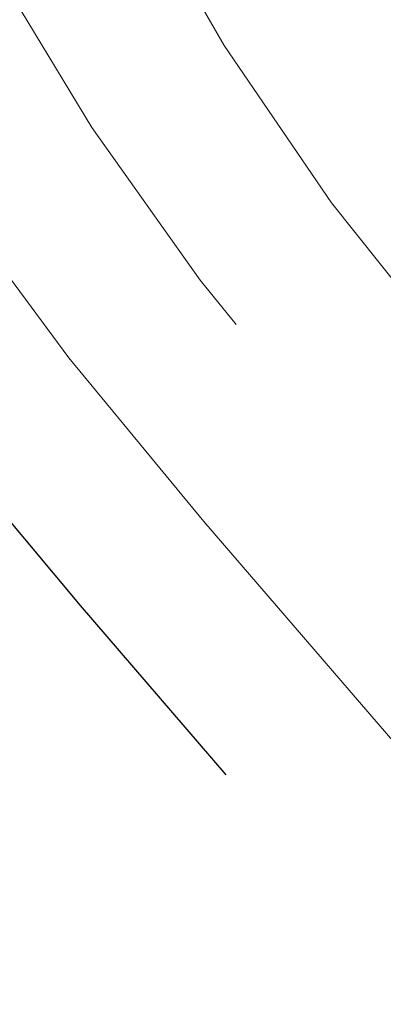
# Model space of a CAD drawing. Extents: x 1926935 to 1928139, y 199322 to 200300.
# Tile 619 of 656: x 1927650.72 to 1927653.98, y 199819.32 to 199828.16. Entities that reach past the tile are written whole.
import ezdxf

# ---------------------------------------------------------------- set-up
doc = ezdxf.new("R2010")
doc.units = 0
doc.header["$MEASUREMENT"] = 0
for name, pattern in [('DGN Style 2', [14.030763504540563, 8.418458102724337, -5.612305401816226]), ('DGN Style 3', [19.64306890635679, 14.03076350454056, -5.612305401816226]), ('ohelecex', [0])]:
    doc.linetypes.add(name, pattern=pattern)
for name, color, linetype, lineweight in [('DT_X_Contour_Major', 132, 'DGN Style 3', 30), ('DT_X_Contour_Minor', 136, 'DGN Style 3', 0), ('DT_X_Terrain_Ground_Line', 92, 'DGN Style 3', 13), ('SV_X_Toe_of_Slope', 193, 'DGN Style 2', 0), ('UT_X_Overhead_Electric', 1, 'ohelecex', 0)]:
    doc.layers.add(name, color=color, linetype=linetype, lineweight=lineweight)

# ---------------------------------------------------------------- blocks, each defined once
blk = doc.blocks.new('*U2117', base_point=(1927600.1255, 199832.7095, 682.6088333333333))
at = {"layer": 'DT_X_Contour_Major', "elevation": 674.9999999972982, "flags": 128}
blk.add_lwpolyline([(1927569.229914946, 200050.5620337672), (1927570.342016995, 200037.4947933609), (1927570.553734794, 200034.8726905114), (1927570.712273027, 200032.6066278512), (1927570.817631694, 200030.6966053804), (1927570.869810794, 200029.1426230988), (1927570.989227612, 200022.7214662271), (1927572.923686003, 200018.4394540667), (1927573.319185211, 200017.5603118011), (1927573.676629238, 200016.7580330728), (1927573.996018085, 200016.0326178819), (1927574.277351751, 200015.3840662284), (1927574.976834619, 200013.7570798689), (1927575.307300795, 200012.9829101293), (1927575.774087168, 200011.8806406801), (1927577.116620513, 200008.6918026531), (1927579.270185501, 200003.5650860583), (1927580.042411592, 200001.7527393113), (1927580.743916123, 200000.1607365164), (1927581.374699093, 199998.7890776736), (1927581.934760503, 199997.6377627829), (1927583.333962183, 199994.8613816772), (1927583.852580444, 199993.7949769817), (1927584.359033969, 199992.6780487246), (1927584.853322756, 199991.510596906), (1927585.335446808, 199990.2926215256), (1927586.604891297, 199986.9773224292), (1927587.137455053, 199985.6499987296), (1927587.783062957, 199984.154501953), (1927588.541715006, 199982.4908320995), (1927589.413411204, 199980.658989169), (1927591.888659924, 199975.5498439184), (1927592.734868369, 199973.7876295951), (1927593.417057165, 199972.3328455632), (1927593.935226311, 199971.1854918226), (1927594.289375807, 199970.3455683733), (1927595.015081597, 199968.5156795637), (1927595.426512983, 199967.5935077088), (1927596.116527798, 199966.1994087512), (1927597.085126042, 199964.3333826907), (1927598.332307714, 199961.9954295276), (1927603.260114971, 199952.8454055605), (1927604.178802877, 199951.1345008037), (1927604.785633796, 199949.9989373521), (1927605.080607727, 199949.4387152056), (1927605.45139556, 199948.7119112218), (1927605.722758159, 199948.1843376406), (1927606.258755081, 199947.146719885), (1927607.059386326, 199945.5990579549), (1927608.124651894, 199943.5413518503), (1927611.318205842, 199937.3740766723), (1927612.372834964, 199935.3226287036), (1927613.141556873, 199933.7937411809), (1927613.624371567, 199932.7874141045), (1927613.821279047, 199932.3036474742), (1927613.965156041, 199931.7103503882), (1927614.088666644, 199931.2769451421), (1927614.351290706, 199930.4217022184), (1927614.753028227, 199929.1446216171), (1927615.293879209, 199927.4457033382), (1927616.921633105, 199922.3528043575), (1927617.555814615, 199920.3211645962), (1927618.237543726, 199918.0459195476), (1927618.966820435, 199915.527069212), (1927619.743644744, 199912.764613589), (1927621.878573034, 199905.0732582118), (1927622.581651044, 199902.5397031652), (1927623.089688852, 199900.7075545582), (1927623.402686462, 199899.576812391), (1927623.520643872, 199899.1474766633), (1927623.575143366, 199898.937789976), (1927623.601827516, 199898.8485539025), (1927623.641005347, 199898.7381106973), (1927623.692676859, 199898.6064603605), (1927623.756842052, 199898.453602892), (1927624.085431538, 199897.6907847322), (1927623.669170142, 199895.8404625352), (1927623.540053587, 199895.1354383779), (1927623.331101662, 199893.8133611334), (1927623.042314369, 199891.8742308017), (1927622.673691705, 199889.3180473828), (1927620.76717008, 199875.9494008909), (1927622.56122017, 199874.4307875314), (1927622.906094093, 199874.0836357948), (1927623.171837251, 199873.6930148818), (1927623.358449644, 199873.2589247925), (1927623.465931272, 199872.7813655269), (1927623.647041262, 199871.4499152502), (1927623.782466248, 199870.9084898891), (1927624.052908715, 199870.2828015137), (1927624.458368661, 199869.5728501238), (1927624.998846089, 199868.7786357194), (1927626.620142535, 199866.5483799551), (1927627.282179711, 199865.5637646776), (1927628.052318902, 199864.2826106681), (1927628.930560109, 199862.7049179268), (1927629.916903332, 199860.8306864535), (1927632.691287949, 199855.4373508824), (1927633.820983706, 199853.2804031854), (1927635.129282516, 199850.854561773), (1927636.61618438, 199848.1598266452), (1927638.281689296, 199845.1961978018), (1927642.961173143, 199836.934662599), (1927644.533201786, 199834.1388412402), (1927645.739674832, 199831.9475285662), (1927646.58059228, 199830.3607245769), (1927647.055954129, 199829.3784292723), (1927647.836178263, 199827.5649867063), (1927648.269683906, 199826.7635857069), (1927648.985032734, 199825.7194646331), (1927649.982224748, 199824.432623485), (1927651.261259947, 199822.9030622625), (1927655.04781139, 199818.50060557), (1927656.308943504, 199817.0159738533), (1927657.252426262, 199815.8639212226), (1927657.878259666, 199815.0444476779), (1927658.186443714, 199814.5575532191), (1927658.584735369, 199813.7026067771), (1927659.060116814, 199813.0382105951), (1927660.187542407, 199811.6862318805), (1927661.967012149, 199809.6466706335), (1927664.398526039, 199806.919526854), (1927671.751955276, 199798.7303667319), (1927674.184568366, 199796.0172568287), (1927675.967335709, 199794.0197972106), (1927677.100257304, 199792.7379878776), (1927677.583333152, 199792.1718288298), (1927678.005074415, 199791.6162717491), (1927678.389911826, 199791.2246787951), (1927679.228118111, 199790.4665677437), (1927680.519693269, 199789.341938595), (1927682.264637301, 199787.8507913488), (1927687.522313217, 199783.3857078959), (1927689.276566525, 199781.8977326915), (1927690.596069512, 199780.782619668), (1927691.480822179, 199780.0403688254), (1927691.930824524, 199779.6709801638), (1927692.551163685, 199779.1830933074), (1927693.143455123, 199778.8499426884), (1927694.455075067, 199778.2164059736), (1927696.486023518, 199777.2824831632), (1927699.236300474, 199776.0481742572), (1927707.529477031, 199772.3561690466), (1927710.322240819, 199771.1248713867), (1927712.480649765, 199770.1999823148), (1927714.004703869, 199769.581501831), (1927714.894403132, 199769.2694299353), (1927716.421128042, 199768.8457829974), (1927717.258606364, 199768.631040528), (1927718.625997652, 199768.3045483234), (1927720.523301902, 199767.8663063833), (1927722.950519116, 199767.3163147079), (1927730.129648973, 199765.7006705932), (1927732.62332296, 199765.1897961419), (1927734.719997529, 199764.8689058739), (1927736.41967268, 199764.7379997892), (1927737.722348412, 199764.7970778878), (1927740.666817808, 199765.2079317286), (1927741.956141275, 199765.3710320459), (1927743.615759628, 199765.5521926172), (1927745.645672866, 199765.7514134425), (1927748.04588099, 199765.9686945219), (1927754.940162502, 199766.5721910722), (1927757.422731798, 199766.8222463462), (1927759.699728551, 199767.1197897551), (1927761.771152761, 199767.4648212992), (1927763.637004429, 199767.8573409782), (1927768.338512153, 199768.9673776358), (1927770.000967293, 199769.3419158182), (1927771.46220192, 199769.633002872), (1927772.722216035, 199769.8406387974), (1927773.781009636, 199769.9648235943), (1927776.336165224, 199770.1847148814), (1927777.276375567, 199770.2887970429), (1927778.180639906, 199770.4361250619), (1927779.04895824, 199770.6266989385), (1927779.88133057, 199770.8605186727), (1927783.681860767, 199772.0525844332), (1927787.975212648, 199774.6278997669), (1927788.830607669, 199775.2581823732), (1927789.556784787, 199776.0453236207), (1927790.153743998, 199776.9893235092), (1927790.621485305, 199778.0901820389), (1927791.696504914, 199781.2349496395), (1927792.145004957, 199782.3968850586), (1927792.684240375, 199783.5241156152), (1927793.31421117, 199784.6166413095), (1927794.034917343, 199785.6744621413), (1927796.07778097, 199788.4490445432), (1927796.813441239, 199789.4776149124), (1927797.488274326, 199790.4823892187), (1927798.10228023, 199791.4633674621), (1927798.65545895, 199792.4205496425), (1927800.049499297, 199794.9413073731), (1927800.625443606, 199795.8978988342), (1927801.307746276, 199796.8771049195), (1927802.096407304, 199797.878925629), (1927802.991426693, 199798.9033609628), (1927805.519956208, 199801.6653413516), (1927806.42479828, 199802.6729366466), (1927807.242927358, 199803.6242372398), (1927807.974343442, 199804.5192431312), (1927808.619046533, 199805.3579543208), (1927811.42533064, 199809.1405855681)], dxfattribs=at)
at = {"layer": 'DT_X_Contour_Minor', "flags": 128}
for points, elevation in [([(1927559.943566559, 200058.3725074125), (1927562.923848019, 200047.9721980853), (1927563.500070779, 200045.8174546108), (1927563.951475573, 200043.810499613), (1927564.278062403, 200041.951333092), (1927564.479831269, 200040.2399550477), (1927564.851457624, 200035.8733315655), (1927564.975265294, 200034.3401012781), (1927565.067968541, 200033.0153780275), (1927565.129567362, 200031.8991618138), (1927565.160061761, 200030.9914526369), (1927565.22979196, 200027.2419928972), (1927568.434246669, 200020.14878578), (1927569.089396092, 200018.6924755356), (1927569.681506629, 200017.3634907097), (1927570.210578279, 200016.1618313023), (1927570.676611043, 200015.0874973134), (1927571.835313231, 200012.3923739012), (1927572.289893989, 200011.3309657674), (1927572.784609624, 200010.1680839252), (1927573.319460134, 200008.9037283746), (1927573.89444552, 200007.5378991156), (1927575.48125305, 200003.7603894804), (1927576.093882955, 200002.3384241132), (1927576.741667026, 200000.9056602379), (1927577.42460526, 199999.4620978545), (1927578.142697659, 199998.007736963), (1927580.104482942, 199994.1150432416), (1927580.786964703, 199992.736498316), (1927581.363071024, 199991.5203838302), (1927581.832801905, 199990.4666997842), (1927582.196157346, 199989.575446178), (1927583.023271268, 199987.4153438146), (1927583.44454224, 199986.3972058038), (1927584.088019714, 199984.9628685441), (1927584.953703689, 199983.1123320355), (1927586.041594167, 199980.8455962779), (1927589.238910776, 199974.2460352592), (1927590.303045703, 199972.0426924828), (1927591.097463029, 199970.3823349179), (1927591.622162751, 199969.2649625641), (1927591.877144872, 199968.6905754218), (1927592.197473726, 199967.8828566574), (1927592.501498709, 199967.2485445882), (1927593.173327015, 199965.951397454), (1927594.212958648, 199963.9914152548), (1927595.620393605, 199961.3685979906), (1927602.871034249, 199947.9057370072), (1927603.088089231, 199947.5009044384), (1927603.143366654, 199947.3925517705), (1927603.204524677, 199947.2739196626), (1927603.34654068, 199946.9992878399), (1927603.569414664, 199946.5686563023), (1927603.873146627, 199945.9820250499), (1927605.479231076, 199942.8804132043), (1927599.801988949, 199943.4717036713), (1927598.708482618, 199943.5857608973), (1927597.861067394, 199943.6745223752), (1927597.259743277, 199943.737988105), (1927596.904510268, 199943.7761580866), (1927595.820968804, 199943.8952612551), (1927595.896069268, 199943.5040191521), (1927595.92221309, 199943.3916258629), (1927595.968458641, 199943.2221211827), (1927596.034805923, 199942.9955051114), (1927596.121254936, 199942.711777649), (1927596.378587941, 199941.8790225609), (1927596.548306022, 199941.2891452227), (1927596.864460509, 199940.1440795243), (1927597.327051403, 199938.4438254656), (1927597.936078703, 199936.1883830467), (1927599.755400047, 199929.4336187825), (1927600.383814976, 199927.1409493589), (1927600.904568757, 199925.3290142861), (1927601.317661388, 199923.9978135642), (1927601.62309287, 199923.1473471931), (1927602.294028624, 199921.5204160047), (1927602.583643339, 199920.891724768), (1927602.94928567, 199920.2258494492), (1927603.390955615, 199919.5227900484), (1927603.908653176, 199918.7825465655), (1927605.390550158, 199916.7589851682), (1927605.971469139, 199915.8341677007), (1927606.602803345, 199914.5773863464), (1927607.284552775, 199912.9886411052), (1927608.01671743, 199911.067931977), (1927611.551121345, 199901.3300403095), (1927612.056520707, 199901.1950685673), (1927612.155690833, 199901.144065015), (1927612.236601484, 199901.0488993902), (1927612.299252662, 199900.9095716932), (1927612.343644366, 199900.7260819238), (1927612.437676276, 199900.177893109), (1927612.564360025, 199899.6652326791), (1927612.87388734, 199898.5383930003), (1927613.366258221, 199896.7973740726), (1927614.041472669, 199894.4421758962), (1927616.085835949, 199887.3427417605), (1927616.738733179, 199884.8876576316), (1927617.164152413, 199882.8469808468), (1927617.362093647, 199881.2207114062), (1927617.332556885, 199880.0088493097), (1927616.663936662, 199875.3204433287), (1927620.169213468, 199872.3533242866), (1927620.831511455, 199871.7598007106), (1927621.316143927, 199871.250852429), (1927621.623110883, 199870.8264794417), (1927621.752412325, 199870.4866817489), (1927621.860328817, 199869.6933216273), (1927622.015026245, 199869.2689086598), (1927622.398181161, 199868.5906898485), (1927623.009793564, 199867.6586651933), (1927623.849863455, 199866.4728346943), (1927626.394659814, 199862.9722122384), (1927627.318077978, 199861.651709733), (1927628.1797352, 199860.315669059), (1927628.97963148, 199858.9640902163), (1927629.717766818, 199857.5969732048), (1927631.603779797, 199853.9306102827), (1927632.46642862, 199852.2971594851), (1927633.639865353, 199850.1465792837), (1927635.124089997, 199847.4788696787), (1927636.919102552, 199844.29403067), (1927642.120186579, 199835.1116207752), (1927643.847391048, 199832.0507656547), (1927645.128191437, 199829.7550077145), (1927645.962587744, 199828.2243469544), (1927646.350579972, 199827.4587833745), (1927646.790020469, 199826.4374100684), (1927647.123630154, 199825.8820436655), (1927647.794878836, 199824.9819744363), (1927648.803766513, 199823.7372023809), (1927650.150293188, 199822.1477274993), (1927654.191216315, 199817.4495240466), (1927655.524541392, 199815.8920477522), (1927656.493824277, 199814.7432714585), (1927657.09906497, 199814.0031951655), (1927657.340263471, 199813.6718188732), (1927657.498069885, 199813.3330820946), (1927657.913879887, 199812.8165316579), (1927659.042955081, 199811.5209329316), (1927660.885295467, 199809.4462859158), (1927663.440901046, 199806.5925906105), (1927671.206869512, 199797.9440054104), (1927673.764234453, 199795.094126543), (1927675.611852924, 199793.0309288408), (1927676.749724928, 199791.7544123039), (1927677.177850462, 199791.2645769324), (1927677.373189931, 199791.0072574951), (1927677.696082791, 199790.7030410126), (1927678.51825677, 199789.9833811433), (1927679.839711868, 199788.8482778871), (1927681.660448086, 199787.297731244), (1927687.181452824, 199782.6090156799), (1927689.00714595, 199781.0594308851), (1927690.343471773, 199779.9272131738), (1927691.190430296, 199779.212362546), (1927691.548021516, 199778.9148790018), (1927691.849108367, 199778.6780789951), (1927692.355134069, 199778.4190852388), (1927693.647396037, 199777.8197039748), (1927695.72589427, 199776.8799352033), (1927698.59062877, 199775.5997789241), (1927707.278235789, 199771.7321788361), (1927710.181724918, 199770.4484523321), (1927712.376487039, 199769.497972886), (1927713.862522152, 199768.8807404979), (1927714.639830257, 199768.5967551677), (1927715.767682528, 199768.2837903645), (1927716.491992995, 199768.1013793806), (1927717.819035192, 199767.7888700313), (1927719.74880912, 199767.3462623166), (1927722.281314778, 199766.7735562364), (1927729.838305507, 199765.0728755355), (1927732.432115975, 199764.5307706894), (1927734.54580433, 199764.1799666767), (1927736.179370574, 199764.0204634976), (1927737.332814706, 199764.0522611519), (1927739.768502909, 199764.3921226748), (1927740.924778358, 199764.5348957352), (1927742.566838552, 199764.7083187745), (1927744.694683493, 199764.9123917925), (1927747.308313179, 199765.1471147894), (1927754.925705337, 199765.8139094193), (1927757.615219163, 199766.0775743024), (1927759.970716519, 199766.368472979), (1927761.992197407, 199766.6866054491), (1927763.679661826, 199767.0319717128), (1927767.734211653, 199767.9892601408), (1927769.244097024, 199768.3188166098), (1927770.732840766, 199768.589519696), (1927772.200442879, 199768.8013693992), (1927773.646903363, 199768.9543657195), (1927777.475942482, 199769.2838847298), (1927778.884898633, 199769.4398574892), (1927780.239987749, 199769.6606365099), (1927781.54120983, 199769.9462217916), (1927782.788564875, 199770.2966133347), (1927788.483865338, 199772.0829884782), (1927791.034785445, 199773.6131271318), (1927791.571911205, 199774.0721190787), (1927792.090037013, 199774.7933212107), (1927792.589162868, 199775.776733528), (1927793.06928877, 199777.0223560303), (1927794.324291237, 199780.6936296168), (1927794.792713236, 199781.9751724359), (1927795.256727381, 199783.066345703), (1927795.716333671, 199783.9671494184), (1927796.171532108, 199784.6775835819), (1927797.379517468, 199786.3182486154), (1927797.853930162, 199786.9977112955), (1927798.371179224, 199787.8056005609), (1927798.931264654, 199788.7419164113), (1927799.534186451, 199789.806658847), (1927801.199093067, 199792.8172074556), (1927801.886945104, 199793.9596675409), (1927802.701821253, 199795.1291363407), (1927803.643721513, 199796.3256138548), (1927804.712645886, 199797.5491000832), (1927807.732476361, 199800.8477416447), (1927808.813131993, 199802.0511157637), (1927809.790226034, 199803.1872569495), (1927810.663758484, 199804.2561652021), (1927811.433729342, 199805.2578405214), (1927814.785282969, 199809.775448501)], 673.9999999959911), ([(1927575.379897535, 200044.4352482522), (1927576.16893011, 200035.1640861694), (1927576.321403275, 200033.1821846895), (1927576.440665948, 200031.2098354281), (1927576.526718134, 200029.2470383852), (1927576.579559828, 200027.2937935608), (1927576.748663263, 200018.2009395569), (1927577.54897433, 200016.4281480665), (1927577.781457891, 200015.9034044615), (1927578.118356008, 200015.1217858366), (1927578.763564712, 200013.5931974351), (1927583.059117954, 200003.3697826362), (1927583.990940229, 200001.1670545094), (1927584.74616522, 199999.4158127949), (1927585.324792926, 199998.1160574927), (1927585.726823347, 199997.2677886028), (1927586.563441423, 199995.6077201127), (1927586.918196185, 199994.8534556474), (1927587.354996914, 199993.835713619), (1927587.873843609, 199992.5544940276), (1927588.474736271, 199991.0097968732), (1927590.186511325, 199986.5393010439), (1927590.830367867, 199984.9027916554), (1927591.4781062, 199983.3461353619), (1927592.129726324, 199981.8693321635), (1927592.78522824, 199980.4723820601), (1927594.538409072, 199976.8536525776), (1927595.166691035, 199975.5325667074), (1927595.736651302, 199974.2833562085), (1927596.248289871, 199973.106021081), (1927596.701606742, 199972.0005613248), (1927597.832689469, 199969.1485024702), (1927598.351527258, 199967.9384708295), (1927599.05972858, 199966.4474200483), (1927599.957293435, 199964.6753501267), (1927601.044221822, 199962.6222610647), (1927604.195182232, 199956.772664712), (1927605.261261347, 199954.7902070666), (1927606.096278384, 199953.2300313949), (1927606.700233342, 199952.092137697), (1927607.073126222, 199951.3765259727), (1927607.759424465, 199950.0312706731), (1927608.117693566, 199949.3328643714), (1927608.677777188, 199948.2465869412), (1927609.439675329, 199946.7724383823), (1927610.403387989, 199944.9104186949), (1927613.242374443, 199939.4278713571), (1927614.193393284, 199937.5485967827), (1927614.917209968, 199936.0226835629), (1927615.413824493, 199934.8501316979), (1927615.68323686, 199934.0309411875), (1927616.09873363, 199932.3175816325), (1927616.304194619, 199931.5391044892), (1927616.60895501, 199930.4886927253), (1927617.013014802, 199929.1663463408), (1927617.516373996, 199927.5720653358), (1927618.991064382, 199922.9580698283), (1927619.565611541, 199921.1174724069), (1927620.183235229, 199919.056176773), (1927620.843935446, 199916.7741829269), (1927621.547712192, 199914.2714908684), (1927623.481885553, 199907.3033810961), (1927624.131308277, 199904.9601344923), (1927624.628946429, 199903.1564770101), (1927624.974800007, 199901.8924086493), (1927625.168869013, 199901.1679294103), (1927625.484006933, 199899.9554369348), (1927625.638305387, 199899.4394381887), (1927625.864847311, 199898.800811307), (1927626.163632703, 199898.0395562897), (1927626.534661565, 199897.1556731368), (1927628.434697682, 199892.7447527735), (1927626.027707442, 199882.0454481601), (1927625.574039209, 199880.022797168), (1927625.244601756, 199878.5402604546), (1927625.039395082, 199877.5978380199), (1927624.958419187, 199877.1955298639), (1927624.870403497, 199876.5783584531), (1927624.953226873, 199876.5082507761), (1927624.980676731, 199876.4074708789), (1927625.027530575, 199876.1351773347), (1927625.093788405, 199875.6913701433), (1927625.17945022, 199875.0760493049), (1927625.433753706, 199873.206508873), (1927625.54990625, 199872.5480711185), (1927625.707636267, 199871.9749131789), (1927625.906943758, 199871.4870350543), (1927626.147828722, 199871.0844367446), (1927626.845625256, 199870.1245476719), (1927627.246281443, 199869.4758196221), (1927627.924902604, 199868.2495522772), (1927628.881488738, 199866.4457456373), (1927630.116039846, 199864.0643997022), (1927633.7787961, 199856.944091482), (1927635.175538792, 199854.2636468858), (1927636.61869968, 199851.5625442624), (1927638.108278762, 199848.8407836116), (1927639.64427604, 199846.0983649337), (1927643.802159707, 199838.7577044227), (1927645.219012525, 199836.2269168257), (1927646.351158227, 199834.140049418), (1927647.198596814, 199832.4971021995), (1927647.761328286, 199831.2980751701), (1927648.882336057, 199828.6925633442), (1927649.415737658, 199827.6451277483), (1927650.175186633, 199826.4569548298), (1927651.160682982, 199825.1280445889), (1927652.372226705, 199823.6583970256), (1927655.904406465, 199819.5516870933), (1927657.093345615, 199818.1398999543), (1927658.011028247, 199816.9845709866), (1927658.657454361, 199816.0857001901), (1927659.032623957, 199815.443287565), (1927659.671400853, 199814.0721314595), (1927660.206353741, 199813.2598895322), (1927661.332129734, 199811.8515308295), (1927663.048728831, 199809.8470553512), (1927665.356151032, 199807.2464630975), (1927672.297041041, 199799.5167280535), (1927674.604902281, 199796.9403871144), (1927676.322818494, 199795.0086655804), (1927677.450789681, 199793.7215634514), (1927677.988815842, 199793.0790807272), (1927678.636958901, 199792.2252860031), (1927679.083740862, 199791.7463165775), (1927679.937979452, 199790.9497543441), (1927681.199674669, 199789.8355993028), (1927682.868826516, 199788.4038514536), (1927687.863173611, 199784.1624001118), (1927689.545987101, 199782.7360344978), (1927690.848667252, 199781.6380261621), (1927691.771214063, 199780.8683751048), (1927692.313627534, 199780.4270813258), (1927693.253219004, 199779.6881076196), (1927693.931776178, 199779.280800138), (1927695.262754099, 199778.6131079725), (1927697.246152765, 199777.6850311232), (1927699.881972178, 199776.4965695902), (1927707.780718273, 199772.9801592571), (1927710.46275672, 199771.8012904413), (1927712.584812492, 199770.9019917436), (1927714.146885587, 199770.2822631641), (1927715.148976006, 199769.9421047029), (1927717.074573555, 199769.4077756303), (1927718.025219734, 199769.1607016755), (1927719.43296011, 199768.8202266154), (1927721.297794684, 199768.3863504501), (1927723.619723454, 199767.8590731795), (1927730.420992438, 199766.328465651), (1927732.814529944, 199765.8488215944), (1927734.894190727, 199765.557845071), (1927736.659974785, 199765.4555360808), (1927738.111882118, 199765.5418946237), (1927741.565132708, 199766.0237407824), (1927742.987504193, 199766.2071683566), (1927744.664680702, 199766.3960664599), (1927746.596662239, 199766.5904350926), (1927748.7834488, 199766.7902742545), (1927754.954619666, 199767.3304727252), (1927757.230244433, 199767.5669183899), (1927759.428740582, 199767.8711065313), (1927761.550108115, 199768.2430371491), (1927763.594347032, 199768.6827102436), (1927768.942812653, 199769.9454951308), (1927770.757837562, 199770.3650150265), (1927772.191563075, 199770.6764860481), (1927773.243989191, 199770.8799081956), (1927773.91511591, 199770.9752814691), (1927775.196387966, 199771.0855450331), (1927775.6678525, 199771.1377365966), (1927776.121292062, 199771.211613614), (1927776.55670665, 199771.3071760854), (1927776.974096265, 199771.4244240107), (1927778.879856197, 199772.0221803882), (1927784.915639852, 199775.642672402), (1927786.089304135, 199776.4442456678), (1927787.02353256, 199777.2973260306), (1927787.718325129, 199778.2019134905), (1927788.173681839, 199779.1580080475), (1927789.068718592, 199781.7762696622), (1927789.497296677, 199782.8185976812), (1927790.11175337, 199783.9818855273), (1927790.91208867, 199785.2661332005), (1927791.898302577, 199786.6713407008), (1927794.776044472, 199790.5798404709), (1927795.772952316, 199791.9575185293), (1927796.605369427, 199793.1591778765), (1927797.273295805, 199794.1848185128), (1927797.77673145, 199795.034440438), (1927798.899905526, 199797.0654072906), (1927799.363942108, 199797.8361301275), (1927799.913671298, 199798.6250734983), (1927800.549093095, 199799.4322374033), (1927801.2702075, 199800.2576218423), (1927803.307436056, 199802.4829410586), (1927804.036464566, 199803.2947575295), (1927804.695628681, 199804.0612175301), (1927805.2849284, 199804.7823210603), (1927805.804363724, 199805.4580681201), (1927808.065378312, 199808.5057226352)], 675.9999999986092), ([(1927581.529880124, 200038.3084627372), (1927581.995843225, 200032.8333789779), (1927582.087138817, 200031.5956147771), (1927582.16132712, 200030.228786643), (1927582.218408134, 200028.7328945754), (1927582.258381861, 200027.1079385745), (1927582.342168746, 200022.6026373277), (1927582.366667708, 200021.0478714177), (1927582.377324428, 200019.762549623), (1927582.374138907, 200018.7466719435), (1927582.357111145, 200018.0002383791), (1927582.293247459, 200016.3690076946), (1927582.333354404, 200015.6693837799), (1927582.501573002, 200014.7939350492), (1927582.797903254, 200013.7426615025), (1927583.222345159, 200012.5155631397), (1927585.502001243, 200006.3788462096), (1927588.169952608, 200000.0275957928), (1927588.683038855, 199998.811247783), (1927589.078889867, 199997.8841682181), (1927589.357505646, 199997.246357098), (1927589.518886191, 199996.8978144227), (1927589.792920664, 199996.3540585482), (1927589.983811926, 199995.911934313), (1927590.350959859, 199994.9933785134), (1927590.894364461, 199993.5983911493), (1927591.614025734, 199991.7269722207), (1927593.768131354, 199986.1012796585), (1927594.52328068, 199984.1555845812), (1927595.173149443, 199982.5377687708), (1927595.717737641, 199981.2478322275), (1927596.157045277, 199980.2857749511), (1927597.188158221, 199978.1574612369), (1927597.598513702, 199977.2775038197), (1927598.056245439, 199976.2338668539), (1927598.56135343, 199975.0265503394), (1927599.113837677, 199973.6555542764), (1927600.650297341, 199969.7813253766), (1927601.276541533, 199968.2834339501), (1927602.002929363, 199966.6954313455), (1927602.829460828, 199965.0173175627), (1927603.756135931, 199963.2490926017), (1927606.360794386, 199958.4136778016), (1927607.262407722, 199956.7350085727), (1927608.01375389, 199955.3255619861), (1927608.614832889, 199954.1853380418), (1927609.065644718, 199953.3143367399), (1927610.067453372, 199951.3506301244), (1927610.512628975, 199950.4813911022), (1927611.096799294, 199949.3464539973), (1927611.819964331, 199947.9458188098), (1927612.682124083, 199946.2794855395), (1927615.166543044, 199941.4816660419), (1927616.013951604, 199939.7745648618), (1927616.692863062, 199938.251625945), (1927617.203277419, 199936.9128492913), (1927617.545194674, 199935.7582349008), (1927618.232311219, 199932.9248128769), (1927618.519722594, 199931.8012638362), (1927618.866619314, 199930.5556832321), (1927619.273001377, 199929.1880710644), (1927619.738868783, 199927.6984273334), (1927621.060495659, 199923.5633352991), (1927621.575408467, 199921.9137802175), (1927622.128926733, 199920.0664339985), (1927622.721050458, 199918.0212966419), (1927623.35177964, 199915.7783681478), (1927625.085198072, 199909.5335039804), (1927625.680965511, 199907.3805658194), (1927626.168204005, 199905.6053994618), (1927626.546913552, 199904.2080049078), (1927626.817094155, 199903.1883821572), (1927627.3928705, 199900.9730838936), (1927627.674783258, 199900.030322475), (1927628.088689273, 199898.8635119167), (1927628.634588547, 199897.472652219), (1927629.312481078, 199895.8577433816), (1927632.783963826, 199887.7987208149), (1927631.588003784, 199882.4825626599), (1927631.307334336, 199881.38207874), (1927630.977880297, 199880.3589804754), (1927630.599641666, 199879.413267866), (1927630.172618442, 199878.5449409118), (1927628.066012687, 199874.6733149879), (1927627.888748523, 199873.1910715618), (1927627.855489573, 199872.9058227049), (1927627.831683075, 199872.6853233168), (1927627.817329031, 199872.5295733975), (1927627.812427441, 199872.4385729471), (1927627.811609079, 199872.1649862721), (1927635.139237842, 199857.9202558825), (1927636.683619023, 199854.9484414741), (1927638.176350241, 199852.1378827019), (1927639.617431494, 199849.4885795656), (1927641.006862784, 199847.0005320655), (1927644.643146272, 199840.5807462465), (1927645.904823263, 199838.3149924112), (1927646.962641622, 199836.3325702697), (1927647.816601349, 199834.633479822), (1927648.466702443, 199833.2177210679), (1927649.928493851, 199829.8201399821), (1927650.56179141, 199828.5266697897), (1927651.365340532, 199827.1944450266), (1927652.339141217, 199825.823465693), (1927653.483193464, 199824.4137317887), (1927656.761001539, 199820.6027686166), (1927657.877747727, 199819.2638260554), (1927658.769630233, 199818.1052207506), (1927659.436649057, 199817.1269527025), (1927659.8788042, 199816.3290219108), (1927660.758066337, 199814.441656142), (1927661.352590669, 199813.4815684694), (1927662.476717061, 199812.0168297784), (1927664.130445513, 199810.0474400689), (1927666.313776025, 199807.5733993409), (1927672.842126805, 199800.303089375), (1927675.025236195, 199797.8635174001), (1927676.678301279, 199795.9975339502), (1927677.801322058, 199794.7051390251), (1927678.394298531, 199793.9863326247), (1927679.268843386, 199792.8343002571), (1927679.777569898, 199792.26795436), (1927680.647840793, 199791.4329409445), (1927681.879656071, 199790.3292600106), (1927683.473015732, 199788.9569115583), (1927688.204034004, 199784.9390923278), (1927689.815407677, 199783.5743363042), (1927691.101264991, 199782.4934326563), (1927692.061605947, 199781.6963813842), (1927692.696430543, 199781.1831824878), (1927693.955274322, 199780.1931219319), (1927694.720097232, 199779.7116575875), (1927696.070433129, 199779.0098099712), (1927698.006282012, 199778.0875790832), (1927700.527643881, 199776.9449649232), (1927708.031959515, 199773.6041494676), (1927710.603272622, 199772.4777094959), (1927712.688975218, 199771.6040011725), (1927714.289067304, 199770.9830244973), (1927715.40354888, 199770.6147794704), (1927717.728019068, 199769.9697682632), (1927718.791833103, 199769.6903628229), (1927720.239922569, 199769.3359049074), (1927722.072287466, 199768.9063945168), (1927724.288927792, 199768.4018316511), (1927730.712335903, 199766.9562607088), (1927733.00573693, 199766.507847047), (1927735.068383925, 199766.2467842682), (1927736.90027689, 199766.1730723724), (1927738.501415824, 199766.2867113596), (1927742.463447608, 199766.8395498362), (1927744.018867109, 199767.0433046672), (1927745.713601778, 199767.2399403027), (1927747.547651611, 199767.4294567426), (1927749.521016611, 199767.611853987), (1927754.969076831, 199768.088754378), (1927757.037757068, 199768.3115904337), (1927759.157752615, 199768.6224233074), (1927761.32906347, 199769.0212529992), (1927763.551689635, 199769.508079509), (1927769.547113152, 199770.9236126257), (1927771.514707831, 199771.3881142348), (1927772.920924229, 199771.7199692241), (1927773.765762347, 199771.9191775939), (1927774.049222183, 199771.985739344), (1927774.056610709, 199771.9863751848), (1927774.059329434, 199771.9866761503), (1927774.061944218, 199771.9871021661), (1927774.064455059, 199771.9876532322), (1927774.066861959, 199771.9883293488), (1927774.077851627, 199771.9917763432), (1927781.856067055, 199776.6574450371), (1927783.348000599, 199777.6303089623), (1927784.490280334, 199778.5493284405), (1927785.282906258, 199779.4145034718), (1927785.725878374, 199780.2258340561), (1927786.440932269, 199782.3175896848), (1927786.849588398, 199783.2403103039), (1927787.539266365, 199784.4396554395), (1927788.509966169, 199785.9156250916), (1927789.761687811, 199787.6682192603), (1927793.474307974, 199792.7106363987), (1927794.732463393, 199794.4374221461), (1927795.722464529, 199795.8359665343), (1927796.444311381, 199796.9062695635), (1927796.89800395, 199797.6483312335), (1927797.750311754, 199799.1895072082), (1927798.10244061, 199799.7743614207), (1927798.51959632, 199800.3730420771), (1927799.001778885, 199800.9855491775), (1927799.548988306, 199801.6118827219), (1927801.094915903, 199803.3005407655), (1927801.648130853, 199803.9165784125), (1927802.148330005, 199804.4981978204), (1927802.595513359, 199805.0453989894), (1927802.989680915, 199805.5581819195), (1927804.705425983, 199807.8708597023)], 676.9999999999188), ([(1927587.679862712, 200032.1816772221), (1927587.82275634, 200030.5026717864), (1927587.850753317, 200030.1230953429), (1927587.873504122, 200029.7039397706), (1927587.891008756, 200029.2452050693), (1927587.903267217, 200028.7468912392), (1927587.928961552, 200027.3652821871), (1927587.92812035, 200026.6751087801), (1927587.906325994, 200025.6407953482), (1927587.863578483, 200024.2623418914), (1927587.799877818, 200022.5397484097), (1927587.602071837, 200017.4873124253), (1927587.644346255, 200015.5409601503), (1927587.919523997, 200013.4912303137), (1927588.42760506, 200011.3381229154), (1927589.168589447, 200009.0816379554), (1927591.455085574, 200002.9265079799), (1927592.208311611, 200000.878982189), (1927592.753117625, 199999.3527522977), (1927593.089503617, 199998.3478183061), (1927593.217469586, 199997.8641802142), (1927593.280818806, 199997.2695398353), (1927593.362993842, 199996.9017645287), (1927593.562007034, 199996.2444188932), (1927593.877858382, 199995.2975029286), (1927594.310547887, 199994.0610166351), (1927596.602387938, 199987.6150831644), (1927598.488671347, 199982.6888388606), (1927598.856835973, 199981.7352665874), (1927599.152922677, 199980.9857973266), (1927599.376931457, 199980.4404310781), (1927599.528862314, 199980.0991678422), (1927599.837907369, 199979.4612698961), (1927600.030336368, 199979.022440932), (1927600.375839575, 199978.1843774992), (1927600.874416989, 199976.9470795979), (1927601.526068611, 199975.3105472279), (1927603.467905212, 199970.414148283), (1927604.201555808, 199968.6283970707), (1927604.946130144, 199966.9434426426), (1927605.701628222, 199965.3592849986), (1927606.468050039, 199963.8759241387), (1927608.52640654, 199960.0546908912), (1927609.263554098, 199958.6798100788), (1927609.931229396, 199957.4210925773), (1927610.529432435, 199956.2785383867), (1927611.058163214, 199955.252147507), (1927612.375482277, 199952.6699895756), (1927612.907564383, 199951.629917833), (1927613.515821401, 199950.4463210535), (1927614.200253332, 199949.1191992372), (1927614.960860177, 199947.6485523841), (1927617.090711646, 199943.5354607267), (1927617.834509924, 199942.000532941), (1927618.468516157, 199940.480568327), (1927618.992730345, 199938.9755668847), (1927619.407152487, 199937.4855286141), (1927620.365888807, 199933.5320441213), (1927620.73525057, 199932.0634231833), (1927621.124283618, 199930.6226737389), (1927621.532987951, 199929.2097957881), (1927621.961363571, 199927.8247893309), (1927623.129926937, 199924.1686007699), (1927623.585205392, 199922.7100880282), (1927624.074618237, 199921.0766912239), (1927624.598165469, 199919.2684103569), (1927625.155847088, 199917.2852454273), (1927626.688510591, 199911.7636268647), (1927627.230622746, 199909.8009971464), (1927627.707461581, 199908.0543219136), (1927628.119027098, 199906.5236011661), (1927628.465319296, 199905.208834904), (1927629.301734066, 199901.9907308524), (1927629.704020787, 199900.6380151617), (1927630.283569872, 199898.9934461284), (1927631.040381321, 199897.0570237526), (1927631.974455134, 199894.8287480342), (1927634.701668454, 199888.4975416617), (1927635.598501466, 199886.4132449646), (1927636.243590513, 199884.9087596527), (1927636.636935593, 199883.9840857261), (1927636.778536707, 199883.6392231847), (1927636.820481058, 199883.4926715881), (1927636.837366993, 199883.4394520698), (1927636.856566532, 199883.3897072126), (1927636.878079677, 199883.3434370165), (1927636.901906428, 199883.3006414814), (1927637.018496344, 199883.1090365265), (1927636.621459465, 199882.5161682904), (1927636.448843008, 199882.2245799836), (1927636.1011523, 199881.6039014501), (1927635.578387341, 199880.65413269), (1927634.88054813, 199879.3752737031), (1927631.21545856, 199872.6393879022), (1927631.115680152, 199871.8050630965), (1927631.096860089, 199871.6113144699), (1927631.083162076, 199871.3876363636), (1927631.074586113, 199871.1340287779), (1927631.071132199, 199870.8504917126), (1927631.066965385, 199869.457483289), (1927637.343495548, 199857.2560627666), (1927638.666345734, 199854.7105349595), (1927639.944954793, 199852.3031317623), (1927641.179322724, 199850.0338531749), (1927642.369449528, 199847.9026991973), (1927645.484132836, 199842.4037880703), (1927646.590634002, 199840.4030679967), (1927647.574125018, 199838.5250911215), (1927648.434605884, 199836.7698574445), (1927649.172076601, 199835.1373669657), (1927650.974651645, 199830.9477166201), (1927651.707845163, 199829.408211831), (1927652.555494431, 199827.9319352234), (1927653.517599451, 199826.518886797), (1927654.594160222, 199825.1690665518), (1927657.617596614, 199821.6538501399), (1927658.662149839, 199820.3877521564), (1927659.528232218, 199819.2258705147), (1927660.215843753, 199818.1682052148), (1927660.724984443, 199817.2147562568), (1927661.844731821, 199814.8111808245), (1927662.498827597, 199813.7032474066), (1927663.621304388, 199812.1821287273), (1927665.212162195, 199810.2478247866), (1927667.271401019, 199807.9003355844), (1927673.38721257, 199801.0894506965), (1927675.445570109, 199798.7866476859), (1927677.033784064, 199796.98640232), (1927678.151854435, 199795.6887145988), (1927678.799781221, 199794.8935845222), (1927679.900727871, 199793.4433145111), (1927680.471398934, 199792.7895921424), (1927681.357702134, 199791.9161275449), (1927682.559637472, 199790.8229207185), (1927684.077204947, 199789.5099716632), (1927688.544894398, 199785.7157845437), (1927690.084828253, 199784.4126381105), (1927691.353862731, 199783.3488391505), (1927692.351997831, 199782.5243876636), (1927693.079233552, 199781.9392836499), (1927694.657329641, 199780.6981362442), (1927695.508418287, 199780.1425150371), (1927696.87811216, 199779.40651197), (1927698.766411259, 199778.4901270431), (1927701.173315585, 199777.3933602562), (1927708.283200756, 199774.2281396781), (1927710.743788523, 199773.1541285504), (1927712.793137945, 199772.3060106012), (1927714.431249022, 199771.6837858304), (1927715.658121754, 199771.287454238), (1927718.381464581, 199770.531760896), (1927719.558446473, 199770.2200239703), (1927721.046885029, 199769.8515831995), (1927722.846780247, 199769.4264385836), (1927724.95813213, 199768.9445901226), (1927731.003679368, 199767.5840557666), (1927733.196943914, 199767.1668724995), (1927735.242577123, 199766.9357234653), (1927737.140578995, 199766.890608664), (1927738.89094953, 199767.0315280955), (1927743.361762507, 199767.6553588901), (1927745.050230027, 199767.8794409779), (1927746.762522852, 199768.0838141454), (1927748.498640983, 199768.2684783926), (1927750.258584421, 199768.4334337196), (1927754.983533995, 199768.8470360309), (1927756.777982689, 199769.0403758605), (1927758.617616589, 199769.3101936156), (1927760.502435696, 199769.6564892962), (1927762.432440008, 199770.0792629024), (1927771.544558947, 199772.2306548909), (1927772.416081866, 199772.8963833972), (1927772.612292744, 199773.0575202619), (1927772.827415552, 199773.2556186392), (1927773.061450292, 199773.490678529), (1927773.314396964, 199773.7626999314), (1927774.014137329, 199774.5373723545), (1927774.400073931, 199774.8853369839), (1927775.033078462, 199775.3482265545), (1927775.913150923, 199775.9260410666), (1927777.040291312, 199776.61878052), (1927780.375422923, 199778.6193189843), (1927781.494844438, 199779.3491167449), (1927782.351760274, 199780.0381061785), (1927782.946170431, 199780.6862872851), (1927783.278074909, 199781.2936600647), (1927783.813145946, 199782.8589097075), (1927784.201880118, 199783.6620229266), (1927784.966779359, 199784.8974253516), (1927786.107843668, 199786.5651169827), (1927787.625073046, 199788.6650978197), (1927792.172571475, 199794.8414323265), (1927793.69197447, 199796.9173257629), (1927794.83955963, 199798.5127551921), (1927795.615326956, 199799.6277206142), (1927796.019276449, 199800.262222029), (1927796.600717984, 199801.3136071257), (1927796.840939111, 199801.7125927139), (1927797.125521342, 199802.1210106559), (1927797.454464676, 199802.5388609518), (1927797.827769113, 199802.9661436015), (1927798.88239575, 199804.1181404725), (1927799.259797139, 199804.5383992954), (1927799.601031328, 199804.9351781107), (1927799.906098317, 199805.3084769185), (1927800.174998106, 199805.6582957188), (1927801.345473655, 199807.2359967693)], 678.0000000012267)]:
    blk.add_lwpolyline(points, dxfattribs=dict(at, elevation=elevation))

msp = doc.modelspace()

# ---------------------------------------------------------------- linework, layer by layer
at = {"layer": 'SV_X_Toe_of_Slope'}
msp.add_polyline3d([(1927795.167, 199763.741, 666.927), (1927763.947, 199761.8592999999, 667.732900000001), (1927735.468, 199760.4865999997, 669.2127000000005), (1927713.92, 199766.6947000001, 671.172400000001), (1927691.187, 199778.2017999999, 673.0569000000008), (1927676.828, 199790.4817999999, 673.1372000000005), (1927656.785, 199813.0905999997, 673.3437999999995), (1927645.441, 199824.9834000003, 672.7105), (1927629.295, 199850.7317999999, 671.877), (1927619.226, 199867.1034000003, 672.525599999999)], dxfattribs=at)
at = {"layer": 'UT_X_Overhead_Electric', "extrusion": (-0.4133237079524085, -0.7511724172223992, 0.5146877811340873), "elevation": -946488.9107646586, "flags": 128}
msp.add_lwpolyline([(1592441.613307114, 568965.2231859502), (1592620.157739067, 568992.9890125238), (1592772.116404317, 568953.982865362)], dxfattribs=at)

# ---------------------------------------------------------------- block references
at = {"layer": 'DT_X_Terrain_Ground_Line'}
msp.add_blockref('*U2117', (1927600.1255, 199832.7095, 682.6088333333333), dxfattribs=at)

doc.saveas('drawing.dxf')
